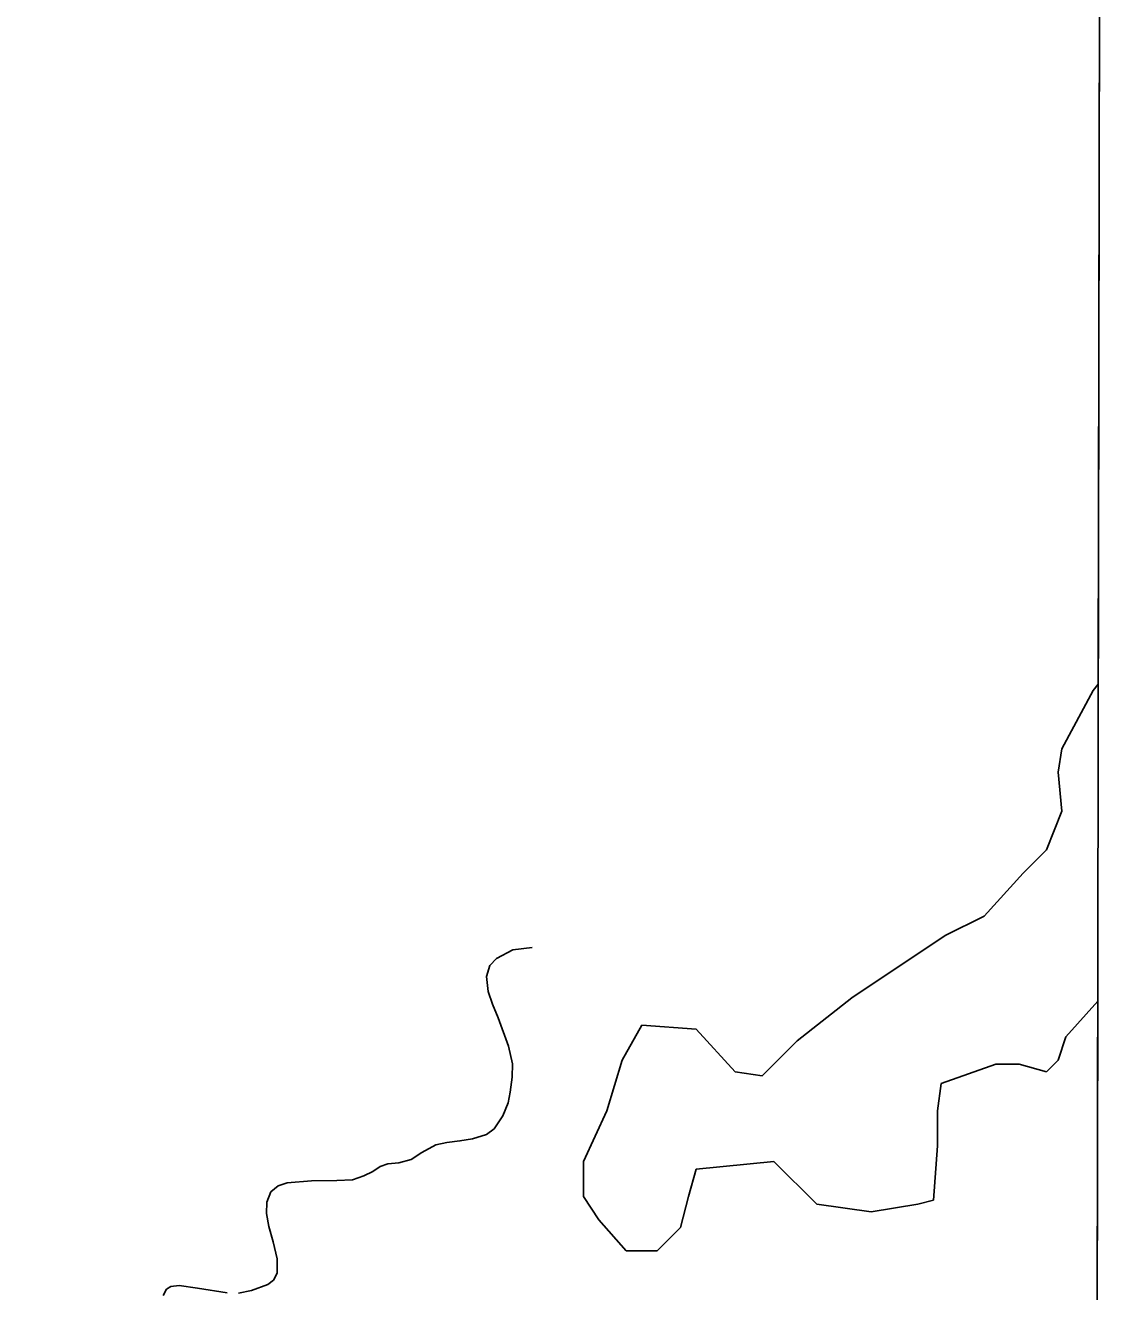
# Model space of a CAD drawing. Extents: x 3177385 to 3215275, y 903885 to 929304.
# Drawn here: x 3211844 to 3212956, y 912486 to 913788 of the extents above; entities that cross this region are included whole.
import ezdxf

# ---------------------------------------------------------------- set-up
doc = ezdxf.new("R2010")
doc.units = 0
for name, color, linetype in [('V-GRID-FRAM', 7, 'Continuous'), ('V-SITE-VEGE', 7, 'Continuous'), ('V-TOPO-SHOR', 7, 'Continuous')]:
    doc.layers.add(name, color=color, linetype=linetype)

msp = doc.modelspace()

# ---------------------------------------------------------------- linework, layer by layer
at = {"layer": 'V-GRID-FRAM'}
msp.add_lwpolyline([(3181653.7, 927525.9), (3181603.5, 909337.1), (3212939.2, 909264.2), (3212973.6, 927453), (3181653.7, 927525.9)], dxfattribs=at)
at = {"layer": 'V-SITE-VEGE'}
for p, q in [((3212948.9, 914421.2), (3212946.4, 913110.3)), ((3212941.1, 913104), (3212909.1, 913043.9)), ((3212946.4, 913110.3), (3212941.1, 913104)), ((3212909.1, 913043.9), (3212905.1, 913019.9)), ((3212905.1, 913019.9), (3212909.1, 912979.9)), ((3212909.1, 912979.9), (3212893.1, 912939.9)), ((3212893.1, 912939.9), (3212869.1, 912915.9)), ((3212869.1, 912915.9), (3212829.1, 912871.8)), ((3212829.1, 912871.8), (3212789.1, 912851.8)), ((3212789.1, 912851.8), (3212693.1, 912787.8)), ((3212693.1, 912787.8), (3212637.1, 912743.8)), ((3212913.1, 912747.8), (3212945.8, 912784.3)), ((3212945.8, 912784.3), (3212944.4, 912055.6)), ((3212477.2, 912759.8), (3212457.2, 912723.8)), ((3212533.2, 912755.8), (3212477.2, 912759.8)), ((3212573.1, 912711.8), (3212533.2, 912755.8)), ((3212637.1, 912743.8), (3212601.1, 912707.8)), ((3212905.1, 912723.8), (3212913.1, 912747.8)), ((3212457.2, 912723.8), (3212441.2, 912671.7)), ((3212785.1, 912699.8), (3212841.1, 912719.8)), ((3212841.1, 912719.8), (3212865.1, 912719.8)), ((3212865.1, 912719.8), (3212893.1, 912711.8)), ((3212893.1, 912711.8), (3212905.1, 912723.8)), ((3212601.1, 912707.8), (3212573.1, 912711.8)), ((3212781.1, 912671.7), (3212785.1, 912699.8)), ((3212441.2, 912671.7), (3212417.2, 912619.7)), ((3212781.1, 912635.7), (3212781.1, 912671.7)), ((3212777.1, 912579.7), (3212781.1, 912635.7)), ((3212417.2, 912619.7), (3212417.2, 912583.7)), ((3212525.2, 912583.7), (3212533.2, 912611.7)), ((3212533.2, 912611.7), (3212613.1, 912619.7)), ((3212613.1, 912619.7), (3212657.1, 912575.7)), ((3212417.2, 912583.7), (3212433.2, 912559.7)), ((3212517.2, 912551.7), (3212525.2, 912583.7)), ((3212657.1, 912575.7), (3212713.1, 912567.7)), ((3212713.1, 912567.7), (3212761.1, 912575.7)), ((3212761.1, 912575.7), (3212777.1, 912579.7)), ((3212433.2, 912559.7), (3212461.2, 912527.7)), ((3212493.2, 912527.7), (3212517.2, 912551.7)), ((3212461.2, 912527.7), (3212493.2, 912527.7))]:
    msp.add_line(p, q, dxfattribs=at)
at = {"layer": 'V-TOPO-SHOR'}
for points in [[(3212062.8, 912484.2), (3212076.2, 912486.9), (3212092.9, 912493), (3212098.9, 912497.7), (3212102.6, 912504.9), (3212102.4, 912519.4), (3212098.4, 912537.1), (3212093.9, 912552.9), (3212091.7, 912566), (3212092, 912577.7), (3212096, 912588.4), (3212103.7, 912594.5), (3212112.7, 912597.6), (3212137.9, 912599.6), (3212163.7, 912599.9), (3212180.1, 912600.9), (3212191.6, 912604.8), (3212200.8, 912609.3), (3212208.3, 912614.3), (3212216.2, 912617.2), (3212227.6, 912618.1), (3212240.2, 912621.8), (3212251.1, 912628.9), (3212265.5, 912636.7), (3212276.9, 912639.3), (3212290.4, 912640.7), (3212303.3, 912643), (3212317.5, 912647.2), (3212325.4, 912653.1), (3212334.4, 912666.5), (3212339.8, 912679.9), (3212342.1, 912690.9), (3212344, 912706.3), (3212344.4, 912720), (3212340.4, 912738.1), (3212329.7, 912767.4), (3212323.9, 912781.5), (3212319.2, 912794.4), (3212317.7, 912809.9), (3212321.2, 912821.1), (3212328, 912828.4), (3212344.8, 912837.3), (3212364.5, 912839.7)], [(3211985.4, 912481.9), (3211988.8, 912488.2), (3211993.3, 912491.2), (3212001.8, 912492.1), (3212020.5, 912489.5), (3212051.2, 912484.5)]]:
    msp.add_lwpolyline(points, dxfattribs=at)

doc.saveas('drawing.dxf')
